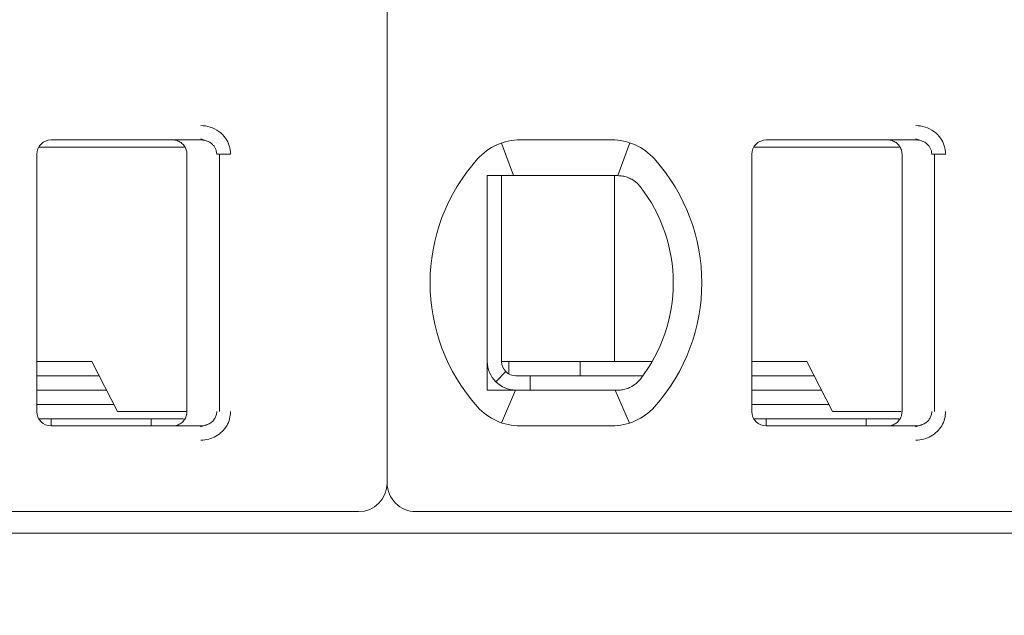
# Model space of a CAD drawing. Header units: millimetres. Extents: x -1114 to 1396, y -630 to 631.
# Tile 438 of 656: x 392.33 to 399.21, y -472.77 to -468.61. Entities that reach past the tile are written whole.
import ezdxf

# ---------------------------------------------------------------- set-up
doc = ezdxf.new("R2010")
doc.units = ezdxf.units.MM
doc.header["$MEASUREMENT"] = 0

msp = doc.modelspace()

# ---------------------------------------------------------------- linework, layer by layer
at = {"lineweight": 18}
for points, knots in [([(1038.9843, -629.7647), (1038.9843, -629.7647), (-1111.4882, -629.7647), (-1111.4882, -629.7647), (-1111.4882, -629.7647), (-1111.4882, -629.7647), (-1111.4882, 630.7883), (-1111.4882, 630.7883), (-1111.4882, 630.7883), (-1111.4882, 630.7883), (1038.9843, 630.7883), (1038.9843, 630.7883)], [0, 0, 0, 0, 0.333333, 0.333333, 0.333333, 0.333333, 0.666667, 0.666667, 0.666667, 0.666667, 1, 1, 1, 1]), ([(393.5927, -469.3466), (393.6147, -469.3464), (393.6358, -469.3497), (393.6569, -469.3565), (393.6569, -469.3565), (393.678, -469.3633), (393.6991, -469.3735), (393.7177, -469.3871), (393.7177, -469.3871), (393.7362, -469.4008), (393.7523, -469.4177), (393.7645, -469.435), (393.7645, -469.435), (393.7767, -469.4522), (393.785, -469.4697), (393.7907, -469.4882), (393.7907, -469.4882), (393.7965, -469.5067), (393.7996, -469.5263), (393.7997, -469.5466)], [0, 0, 0, 0, 0.2, 0.2, 0.2, 0.2, 0.4, 0.4, 0.4, 0.4, 0.6, 0.6, 0.6, 0.6, 0.8, 0.8, 0.8, 0.8, 1, 1, 1, 1]), ([(398.5927, -469.3466), (398.6147, -469.3464), (398.6358, -469.3497), (398.6569, -469.3565), (398.6569, -469.3565), (398.678, -469.3633), (398.6991, -469.3735), (398.7177, -469.3871), (398.7177, -469.3871), (398.7362, -469.4008), (398.7523, -469.4177), (398.7645, -469.435), (398.7645, -469.435), (398.7767, -469.4522), (398.785, -469.4697), (398.7907, -469.4882), (398.7907, -469.4882), (398.7965, -469.5067), (398.7996, -469.5263), (398.7997, -469.5466)], [0, 0, 0, 0, 0.2, 0.2, 0.2, 0.2, 0.4, 0.4, 0.4, 0.4, 0.6, 0.6, 0.6, 0.6, 0.8, 0.8, 0.8, 0.8, 1, 1, 1, 1]), ([(392.5452, -469.4466), (392.5187, -469.4466), (392.4933, -469.4571), (392.4745, -469.4759), (392.4745, -469.4759), (392.4558, -469.4946), (392.4452, -469.5201), (392.4452, -469.5466)], [0, 0, 0, 0, 0.5, 0.5, 0.5, 0.5, 1, 1, 1, 1]), ([(392.5452, -469.4466), (392.5187, -469.4466), (392.4933, -469.4571), (392.4745, -469.4759), (392.4745, -469.4759), (392.4558, -469.4946), (392.4452, -469.5201), (392.4452, -469.5466)], [0, 0, 0, 0, 0.5, 0.5, 0.5, 0.5, 1, 1, 1, 1]), ([(393.3952, -469.4466), (393.4058, -469.4466), (393.4162, -469.4483), (393.4262, -469.4515), (393.4262, -469.4515), (393.4362, -469.4548), (393.4457, -469.4596), (393.4541, -469.4658), (393.4541, -469.4658), (393.4626, -469.4719), (393.4701, -469.4794), (393.4762, -469.4879), (393.4762, -469.4879), (393.4823, -469.4964), (393.4872, -469.5059), (393.4904, -469.5158), (393.4904, -469.5158), (393.4936, -469.5258), (393.4952, -469.5362), (393.4952, -469.5466)], [0, 0, 0, 0, 0.2, 0.2, 0.2, 0.2, 0.4, 0.4, 0.4, 0.4, 0.6, 0.6, 0.6, 0.6, 0.8, 0.8, 0.8, 0.8, 1, 1, 1, 1]), ([(393.5927, -469.4466), (393.6014, -469.4466), (393.6102, -469.4475), (393.6187, -469.4494), (393.6187, -469.4494), (393.627, -469.4512), (393.6352, -469.454), (393.6429, -469.4575), (393.6429, -469.4575), (393.6505, -469.461), (393.6577, -469.4654), (393.6642, -469.4704), (393.6642, -469.4704), (393.6704, -469.4752), (393.676, -469.4806), (393.6809, -469.4865), (393.6809, -469.4865), (393.6855, -469.4919), (393.6894, -469.4978), (393.6926, -469.5041), (393.6926, -469.5041), (393.6959, -469.5103), (393.6984, -469.5169), (393.7002, -469.5236), (393.7002, -469.5236), (393.7021, -469.5312), (393.7031, -469.5389), (393.7031, -469.5466)], [0, 0, 0, 0, 0.142857, 0.142857, 0.142857, 0.142857, 0.285714, 0.285714, 0.285714, 0.285714, 0.428571, 0.428571, 0.428571, 0.428571, 0.571429, 0.571429, 0.571429, 0.571429, 0.714286, 0.714286, 0.714286, 0.714286, 0.857143, 0.857143, 0.857143, 0.857143, 1, 1, 1, 1]), ([(397.5452, -469.4466), (397.5187, -469.4466), (397.4933, -469.4571), (397.4745, -469.4759), (397.4745, -469.4759), (397.4558, -469.4946), (397.4452, -469.5201), (397.4452, -469.5466)], [0, 0, 0, 0, 0.5, 0.5, 0.5, 0.5, 1, 1, 1, 1]), ([(397.5452, -469.4466), (397.5187, -469.4466), (397.4933, -469.4571), (397.4745, -469.4759), (397.4745, -469.4759), (397.4558, -469.4946), (397.4452, -469.5201), (397.4452, -469.5466)], [0, 0, 0, 0, 0.5, 0.5, 0.5, 0.5, 1, 1, 1, 1]), ([(398.3952, -469.4466), (398.4058, -469.4466), (398.4162, -469.4483), (398.4262, -469.4515), (398.4262, -469.4515), (398.4362, -469.4548), (398.4457, -469.4596), (398.4541, -469.4658), (398.4541, -469.4658), (398.4626, -469.4719), (398.4701, -469.4794), (398.4762, -469.4879), (398.4762, -469.4879), (398.4823, -469.4964), (398.4872, -469.5059), (398.4904, -469.5158), (398.4904, -469.5158), (398.4936, -469.5258), (398.4952, -469.5362), (398.4952, -469.5466)], [0, 0, 0, 0, 0.2, 0.2, 0.2, 0.2, 0.4, 0.4, 0.4, 0.4, 0.6, 0.6, 0.6, 0.6, 0.8, 0.8, 0.8, 0.8, 1, 1, 1, 1]), ([(398.5927, -469.4466), (398.6014, -469.4466), (398.6102, -469.4475), (398.6187, -469.4494), (398.6187, -469.4494), (398.627, -469.4512), (398.6352, -469.454), (398.6429, -469.4575), (398.6429, -469.4575), (398.6505, -469.461), (398.6577, -469.4654), (398.6642, -469.4704), (398.6642, -469.4704), (398.6704, -469.4752), (398.676, -469.4806), (398.6809, -469.4865), (398.6809, -469.4865), (398.6855, -469.4919), (398.6894, -469.4978), (398.6926, -469.5041), (398.6926, -469.5041), (398.6959, -469.5103), (398.6984, -469.5169), (398.7002, -469.5236), (398.7002, -469.5236), (398.7021, -469.5312), (398.7031, -469.5389), (398.7031, -469.5466)], [0, 0, 0, 0, 0.142857, 0.142857, 0.142857, 0.142857, 0.285714, 0.285714, 0.285714, 0.285714, 0.428571, 0.428571, 0.428571, 0.428571, 0.571429, 0.571429, 0.571429, 0.571429, 0.714286, 0.714286, 0.714286, 0.714286, 0.857143, 0.857143, 0.857143, 0.857143, 1, 1, 1, 1]), ([(395.5952, -469.6966), (395.602, -469.6966), (395.6088, -469.6966), (395.6156, -469.6966), (395.6156, -469.6966), (395.6224, -469.6966), (395.6292, -469.6966), (395.6361, -469.6966), (395.6361, -469.6966), (395.643, -469.6966), (395.6498, -469.6966), (395.6567, -469.6966)], [0, 0, 0, 0, 0.333333, 0.333333, 0.333333, 0.333333, 0.666667, 0.666667, 0.666667, 0.666667, 1, 1, 1, 1]), ([(395.5952, -469.6966), (395.5952, -469.7475), (395.5952, -469.8), (395.5952, -469.855), (395.5952, -469.855), (395.5952, -469.8824), (395.5952, -469.9105), (395.5952, -469.9395), (395.5952, -469.9395), (395.5952, -469.9539), (395.5952, -469.9686), (395.5952, -469.9835), (395.5952, -469.9835), (395.5952, -469.9984), (395.5952, -470.0136), (395.5952, -470.029), (395.5952, -470.029), (395.5952, -470.0597), (395.5952, -470.0913), (395.5952, -470.124), (395.5952, -470.124), (395.5952, -470.1567), (395.5952, -470.1905), (395.5952, -470.2259), (395.5952, -470.2259), (395.5952, -470.2436), (395.5952, -470.2615), (395.5952, -470.2796), (395.5952, -470.2796), (395.5952, -470.2977), (395.5952, -470.316), (395.5952, -470.3345), (395.5952, -470.3345), (395.5952, -470.353), (395.5952, -470.3717), (395.5952, -470.3907), (395.5952, -470.3907), (395.5952, -470.4097), (395.5952, -470.4289), (395.5952, -470.4479), (395.5952, -470.4479), (395.5952, -470.486), (395.5952, -470.5235), (395.5952, -470.5606), (395.5952, -470.5606), (395.5952, -470.5699), (395.5952, -470.5791), (395.5952, -470.5883), (395.5952, -470.5883), (395.5952, -470.5975), (395.5952, -470.6067), (395.5952, -470.6158), (395.5952, -470.6158), (395.5952, -470.634), (395.5952, -470.6519), (395.5952, -470.6693), (395.5952, -470.6693), (395.5952, -470.7043), (395.5952, -470.7379), (395.5952, -470.7706), (395.5952, -470.7706), (395.5952, -470.7869), (395.5952, -470.803), (395.5952, -470.8189), (395.5952, -470.8189), (395.5952, -470.8347), (395.5952, -470.8504), (395.5952, -470.8657), (395.5952, -470.8657), (395.5952, -470.8964), (395.5952, -470.9259), (395.5952, -470.9547), (395.5952, -470.9547), (395.5952, -470.9835), (395.5952, -471.0114), (395.5952, -471.0388), (395.5952, -471.0388), (395.5952, -471.0935), (395.5952, -471.1458), (395.5952, -471.1966)], [0, 0, 0, 0, 0.05, 0.05, 0.05, 0.05, 0.1, 0.1, 0.1, 0.1, 0.15, 0.15, 0.15, 0.15, 0.2, 0.2, 0.2, 0.2, 0.25, 0.25, 0.25, 0.25, 0.3, 0.3, 0.3, 0.3, 0.35, 0.35, 0.35, 0.35, 0.4, 0.4, 0.4, 0.4, 0.45, 0.45, 0.45, 0.45, 0.5, 0.5, 0.5, 0.5, 0.55, 0.55, 0.55, 0.55, 0.6, 0.6, 0.6, 0.6, 0.65, 0.65, 0.65, 0.65, 0.7, 0.7, 0.7, 0.7, 0.75, 0.75, 0.75, 0.75, 0.8, 0.8, 0.8, 0.8, 0.85, 0.85, 0.85, 0.85, 0.9, 0.9, 0.9, 0.9, 0.95, 0.95, 0.95, 0.95, 1, 1, 1, 1]), ([(395.8244, -469.6966), (395.8193, -469.6966), (395.8141, -469.6966), (395.8088, -469.6966), (395.8088, -469.6966), (395.8035, -469.6966), (395.7982, -469.6966), (395.7928, -469.6966), (395.7928, -469.6966), (395.7874, -469.6966), (395.7819, -469.6966), (395.7763, -469.6966), (395.7763, -469.6966), (395.7706, -469.6966), (395.7648, -469.6966), (395.7588, -469.6966), (395.7588, -469.6966), (395.7529, -469.6966), (395.7467, -469.6966), (395.7405, -469.6966), (395.7405, -469.6966), (395.7342, -469.6966), (395.7278, -469.6966), (395.7212, -469.6966), (395.7212, -469.6966), (395.7146, -469.6966), (395.7078, -469.6966), (395.7009, -469.6966), (395.7009, -469.6966), (395.6939, -469.6966), (395.6868, -469.6966), (395.6794, -469.6966), (395.6794, -469.6966), (395.6721, -469.6966), (395.6645, -469.6966), (395.6567, -469.6966)], [0, 0, 0, 0, 0.111111, 0.111111, 0.111111, 0.111111, 0.222222, 0.222222, 0.222222, 0.222222, 0.333333, 0.333333, 0.333333, 0.333333, 0.444444, 0.444444, 0.444444, 0.444444, 0.555556, 0.555556, 0.555556, 0.555556, 0.666667, 0.666667, 0.666667, 0.666667, 0.777778, 0.777778, 0.777778, 0.777778, 0.888889, 0.888889, 0.888889, 0.888889, 1, 1, 1, 1]), ([(396.5076, -469.6966), (396.5029, -469.6966), (396.4983, -469.6966), (396.4936, -469.6966), (396.4936, -469.6966), (396.4889, -469.6966), (396.4843, -469.6966), (396.4797, -469.6966), (396.4797, -469.6966), (396.4751, -469.6966), (396.4706, -469.6966), (396.4661, -469.6966)], [0, 0, 0, 0, 0.333333, 0.333333, 0.333333, 0.333333, 0.666667, 0.666667, 0.666667, 0.666667, 1, 1, 1, 1]), ([(396.6053, -469.7221), (396.595, -469.7163), (396.5843, -469.7115), (396.5735, -469.7078), (396.5735, -469.7078), (396.5627, -469.704), (396.5517, -469.7012), (396.5407, -469.6994), (396.5407, -469.6994), (396.5297, -469.6975), (396.5186, -469.6966), (396.5076, -469.6966)], [0, 0, 0, 0, 0.333333, 0.333333, 0.333333, 0.333333, 0.666667, 0.666667, 0.666667, 0.666667, 1, 1, 1, 1]), ([(396.6659, -469.7744), (396.6607, -469.7676), (396.6549, -469.761), (396.6486, -469.7547), (396.6486, -469.7547), (396.6423, -469.7485), (396.6355, -469.7425), (396.6282, -469.737), (396.6282, -469.737), (396.621, -469.7316), (396.6133, -469.7266), (396.6053, -469.7221)], [0, 0, 0, 0, 0.333333, 0.333333, 0.333333, 0.333333, 0.666667, 0.666667, 0.666667, 0.666667, 1, 1, 1, 1]), ([(395.5952, -470.9966), (395.5952, -471.0496), (395.6163, -471.1005), (395.6538, -471.138), (395.6538, -471.138), (395.6913, -471.1755), (395.7422, -471.1966), (395.7952, -471.1966)], [0, 0, 0, 0, 0.5, 0.5, 0.5, 0.5, 1, 1, 1, 1]), ([(395.6952, -470.9966), (395.6952, -471.0231), (395.7058, -471.0486), (395.7245, -471.0673), (395.7245, -471.0673), (395.7433, -471.0861), (395.7687, -471.0966), (395.7952, -471.0966)], [0, 0, 0, 0, 0.5, 0.5, 0.5, 0.5, 1, 1, 1, 1]), ([(396.6053, -471.1711), (396.6136, -471.1665), (396.6214, -471.1613), (396.6287, -471.1558), (396.6287, -471.1558), (396.636, -471.1502), (396.6428, -471.1443), (396.649, -471.1381), (396.649, -471.1381), (396.6552, -471.1319), (396.6608, -471.1254), (396.6659, -471.1188)], [0, 0, 0, 0, 0.333333, 0.333333, 0.333333, 0.333333, 0.666667, 0.666667, 0.666667, 0.666667, 1, 1, 1, 1]), ([(395.5952, -471.1966), (395.6021, -471.1966), (395.609, -471.1966), (395.6158, -471.1966), (395.6158, -471.1966), (395.6227, -471.1966), (395.6295, -471.1966), (395.6363, -471.1966), (395.6363, -471.1966), (395.6431, -471.1966), (395.6499, -471.1966), (395.6567, -471.1966)], [0, 0, 0, 0, 0.333333, 0.333333, 0.333333, 0.333333, 0.666667, 0.666667, 0.666667, 0.666667, 1, 1, 1, 1]), ([(395.6567, -471.1966), (395.6645, -471.1966), (395.6721, -471.1966), (395.6794, -471.1966), (395.6794, -471.1966), (395.6868, -471.1966), (395.6939, -471.1966), (395.7009, -471.1966), (395.7009, -471.1966), (395.7078, -471.1966), (395.7146, -471.1966), (395.7212, -471.1966), (395.7212, -471.1966), (395.7278, -471.1966), (395.7342, -471.1966), (395.7404, -471.1966), (395.7404, -471.1966), (395.7467, -471.1966), (395.7529, -471.1966), (395.7588, -471.1966), (395.7588, -471.1966), (395.7648, -471.1966), (395.7706, -471.1966), (395.7763, -471.1966), (395.7763, -471.1966), (395.7819, -471.1966), (395.7874, -471.1966), (395.7928, -471.1966), (395.7928, -471.1966), (395.7982, -471.1966), (395.8035, -471.1966), (395.8088, -471.1966), (395.8088, -471.1966), (395.8141, -471.1966), (395.8193, -471.1966), (395.8244, -471.1966)], [0, 0, 0, 0, 0.111111, 0.111111, 0.111111, 0.111111, 0.222222, 0.222222, 0.222222, 0.222222, 0.333333, 0.333333, 0.333333, 0.333333, 0.444444, 0.444444, 0.444444, 0.444444, 0.555556, 0.555556, 0.555556, 0.555556, 0.666667, 0.666667, 0.666667, 0.666667, 0.777778, 0.777778, 0.777778, 0.777778, 0.888889, 0.888889, 0.888889, 0.888889, 1, 1, 1, 1]), ([(396.4661, -471.1966), (396.4706, -471.1966), (396.4751, -471.1966), (396.4797, -471.1966), (396.4797, -471.1966), (396.4843, -471.1966), (396.489, -471.1966), (396.4936, -471.1966), (396.4936, -471.1966), (396.4983, -471.1966), (396.503, -471.1966), (396.5076, -471.1966)], [0, 0, 0, 0, 0.333333, 0.333333, 0.333333, 0.333333, 0.666667, 0.666667, 0.666667, 0.666667, 1, 1, 1, 1]), ([(396.6053, -471.1711), (396.5952, -471.1768), (396.5847, -471.1815), (396.574, -471.1853), (396.574, -471.1853), (396.5632, -471.1891), (396.5523, -471.1919), (396.5412, -471.1938), (396.5412, -471.1938), (396.5301, -471.1957), (396.5189, -471.1966), (396.5076, -471.1966)], [0, 0, 0, 0, 0.333333, 0.333333, 0.333333, 0.333333, 0.666667, 0.666667, 0.666667, 0.666667, 1, 1, 1, 1]), ([(392.4452, -471.3466), (392.4452, -471.3731), (392.4558, -471.3986), (392.4745, -471.4173), (392.4745, -471.4173), (392.4933, -471.4361), (392.5187, -471.4466), (392.5452, -471.4466)], [0, 0, 0, 0, 0.5, 0.5, 0.5, 0.5, 1, 1, 1, 1]), ([(392.4452, -471.3466), (392.4452, -471.3731), (392.4558, -471.3986), (392.4745, -471.4173), (392.4745, -471.4173), (392.4933, -471.4361), (392.5187, -471.4466), (392.5452, -471.4466)], [0, 0, 0, 0, 0.5, 0.5, 0.5, 0.5, 1, 1, 1, 1]), ([(393.4952, -471.3466), (393.4952, -471.357), (393.4936, -471.3675), (393.4904, -471.3774), (393.4904, -471.3774), (393.4872, -471.3874), (393.4823, -471.3968), (393.4762, -471.4053), (393.4762, -471.4053), (393.4701, -471.4138), (393.4627, -471.4212), (393.4542, -471.4274), (393.4542, -471.4274), (393.4458, -471.4335), (393.4363, -471.4384), (393.4263, -471.4416), (393.4263, -471.4416), (393.4164, -471.4449), (393.4058, -471.4466), (393.3952, -471.4466)], [0, 0, 0, 0, 0.2, 0.2, 0.2, 0.2, 0.4, 0.4, 0.4, 0.4, 0.6, 0.6, 0.6, 0.6, 0.8, 0.8, 0.8, 0.8, 1, 1, 1, 1]), ([(393.7031, -471.3466), (393.7031, -471.3551), (393.7019, -471.3636), (393.6996, -471.3718), (393.6996, -471.3718), (393.6972, -471.38), (393.6937, -471.3878), (393.6893, -471.3951), (393.6893, -471.3951), (393.6847, -471.4026), (393.6791, -471.4095), (393.6726, -471.4156), (393.6726, -471.4156), (393.666, -471.4219), (393.6586, -471.4273), (393.6505, -471.4318), (393.6505, -471.4318), (393.6419, -471.4366), (393.6327, -471.4402), (393.6231, -471.4427), (393.6231, -471.4427), (393.6132, -471.4453), (393.6029, -471.4466), (393.5927, -471.4466)], [0, 0, 0, 0, 0.166667, 0.166667, 0.166667, 0.166667, 0.333333, 0.333333, 0.333333, 0.333333, 0.5, 0.5, 0.5, 0.5, 0.666667, 0.666667, 0.666667, 0.666667, 0.833333, 0.833333, 0.833333, 0.833333, 1, 1, 1, 1]), ([(393.7997, -471.3466), (393.7997, -471.364), (393.7975, -471.3808), (393.793, -471.3973), (393.793, -471.3973), (393.7884, -471.4139), (393.7816, -471.4302), (393.7728, -471.4453), (393.7728, -471.4453), (393.7639, -471.4604), (393.7532, -471.4743), (393.7403, -471.4868), (393.7403, -471.4868), (393.7275, -471.4994), (393.7126, -471.5105), (393.6969, -471.5194), (393.6969, -471.5194), (393.6812, -471.5283), (393.6647, -471.535), (393.6473, -471.5395), (393.6473, -471.5395), (393.63, -471.544), (393.6118, -471.5464), (393.5927, -471.5466)], [0, 0, 0, 0, 0.166667, 0.166667, 0.166667, 0.166667, 0.333333, 0.333333, 0.333333, 0.333333, 0.5, 0.5, 0.5, 0.5, 0.666667, 0.666667, 0.666667, 0.666667, 0.833333, 0.833333, 0.833333, 0.833333, 1, 1, 1, 1]), ([(397.4452, -471.3466), (397.4452, -471.3731), (397.4558, -471.3986), (397.4745, -471.4173), (397.4745, -471.4173), (397.4933, -471.4361), (397.5187, -471.4466), (397.5452, -471.4466)], [0, 0, 0, 0, 0.5, 0.5, 0.5, 0.5, 1, 1, 1, 1]), ([(397.4452, -471.3466), (397.4452, -471.3731), (397.4558, -471.3986), (397.4745, -471.4173), (397.4745, -471.4173), (397.4933, -471.4361), (397.5187, -471.4466), (397.5452, -471.4466)], [0, 0, 0, 0, 0.5, 0.5, 0.5, 0.5, 1, 1, 1, 1]), ([(398.4952, -471.3466), (398.4952, -471.357), (398.4936, -471.3675), (398.4904, -471.3774), (398.4904, -471.3774), (398.4872, -471.3874), (398.4823, -471.3968), (398.4762, -471.4053), (398.4762, -471.4053), (398.4701, -471.4138), (398.4627, -471.4212), (398.4542, -471.4274), (398.4542, -471.4274), (398.4458, -471.4335), (398.4363, -471.4384), (398.4263, -471.4416), (398.4263, -471.4416), (398.4164, -471.4449), (398.4058, -471.4466), (398.3952, -471.4466)], [0, 0, 0, 0, 0.2, 0.2, 0.2, 0.2, 0.4, 0.4, 0.4, 0.4, 0.6, 0.6, 0.6, 0.6, 0.8, 0.8, 0.8, 0.8, 1, 1, 1, 1]), ([(398.7031, -471.3466), (398.7031, -471.3551), (398.7019, -471.3636), (398.6996, -471.3718), (398.6996, -471.3718), (398.6972, -471.38), (398.6937, -471.3878), (398.6893, -471.3951), (398.6893, -471.3951), (398.6847, -471.4026), (398.6791, -471.4095), (398.6726, -471.4156), (398.6726, -471.4156), (398.666, -471.4219), (398.6586, -471.4273), (398.6505, -471.4318), (398.6505, -471.4318), (398.6419, -471.4366), (398.6327, -471.4402), (398.6231, -471.4427), (398.6231, -471.4427), (398.6132, -471.4453), (398.6029, -471.4466), (398.5927, -471.4466)], [0, 0, 0, 0, 0.166667, 0.166667, 0.166667, 0.166667, 0.333333, 0.333333, 0.333333, 0.333333, 0.5, 0.5, 0.5, 0.5, 0.666667, 0.666667, 0.666667, 0.666667, 0.833333, 0.833333, 0.833333, 0.833333, 1, 1, 1, 1]), ([(398.7997, -471.3466), (398.7997, -471.364), (398.7975, -471.3808), (398.793, -471.3973), (398.793, -471.3973), (398.7884, -471.4139), (398.7816, -471.4302), (398.7728, -471.4453), (398.7728, -471.4453), (398.7639, -471.4604), (398.7532, -471.4743), (398.7403, -471.4868), (398.7403, -471.4868), (398.7275, -471.4994), (398.7126, -471.5105), (398.6969, -471.5194), (398.6969, -471.5194), (398.6812, -471.5283), (398.6647, -471.535), (398.6473, -471.5395), (398.6473, -471.5395), (398.63, -471.544), (398.6118, -471.5464), (398.5927, -471.5466)], [0, 0, 0, 0, 0.166667, 0.166667, 0.166667, 0.166667, 0.333333, 0.333333, 0.333333, 0.333333, 0.5, 0.5, 0.5, 0.5, 0.666667, 0.666667, 0.666667, 0.666667, 0.833333, 0.833333, 0.833333, 0.833333, 1, 1, 1, 1]), ([(394.8952, -471.8466), (394.8952, -471.8996), (394.9163, -471.9505), (394.9538, -471.988), (394.9538, -471.988), (394.9913, -472.0255), (395.0422, -472.0466), (395.0952, -472.0466)], [0, 0, 0, 0, 0.5, 0.5, 0.5, 0.5, 1, 1, 1, 1])]:
    msp.add_open_spline(points, degree=3, knots=knots, dxfattribs=at)
for points in [[(394.8952, -461.4266), (394.8952, -461.4266), (394.8952, -471.8466), (394.8952, -471.8466)], [(394.8952, -461.4266), (394.8952, -461.4266), (394.8952, -471.8466), (394.8952, -471.8466)], [(392.5452, -469.4466), (392.5452, -469.4466), (393.5927, -469.4466), (393.5927, -469.4466)], [(392.5452, -469.4466), (392.5452, -469.4466), (393.5927, -469.4466), (393.5927, -469.4466)], [(393.5927, -469.4466), (393.5927, -469.4466), (393.3952, -469.4466), (393.3952, -469.4466)], [(393.5916, -469.4397), (393.5916, -469.4397), (393.6353, -469.4544), (393.6353, -469.4544)], [(395.8244, -469.4466), (395.7106, -469.4466), (395.6022, -469.4951), (395.5263, -469.5799)], [(395.8244, -469.4466), (395.7106, -469.4466), (395.6022, -469.4951), (395.5263, -469.5799)], [(395.6937, -469.4686), (395.6937, -469.4686), (395.7781, -469.6966), (395.7781, -469.6966)], [(395.8244, -469.4466), (395.8244, -469.4466), (396.4661, -469.4466), (396.4661, -469.4466)], [(395.8244, -469.4466), (395.8244, -469.4466), (396.4661, -469.4466), (396.4661, -469.4466)], [(396.7642, -469.5799), (396.6883, -469.4951), (396.5799, -469.4466), (396.4661, -469.4466)], [(396.7642, -469.5799), (396.6883, -469.4951), (396.5799, -469.4466), (396.4661, -469.4466)], [(396.5069, -469.6966), (396.5069, -469.6966), (396.5925, -469.4671), (396.5925, -469.4671)], [(397.5452, -469.4466), (397.5452, -469.4466), (398.5927, -469.4466), (398.5927, -469.4466)], [(397.5452, -469.4466), (397.5452, -469.4466), (398.5927, -469.4466), (398.5927, -469.4466)], [(398.5927, -469.4466), (398.5927, -469.4466), (398.3952, -469.4466), (398.3952, -469.4466)], [(398.5916, -469.4397), (398.5916, -469.4397), (398.6353, -469.4544), (398.6353, -469.4544)], [(392.4452, -471.3466), (392.4452, -471.3466), (392.4452, -469.5466), (392.4452, -469.5466)], [(392.4452, -471.3466), (392.4452, -471.3466), (392.4452, -469.5466), (392.4452, -469.5466)], [(393.1261, -469.4966), (393.1261, -469.4966), (392.4586, -469.4966), (392.4586, -469.4966)], [(393.4754, -469.4966), (393.4754, -469.4966), (393.1261, -469.4966), (393.1261, -469.4966)], [(393.4952, -471.3466), (393.4952, -471.3466), (393.4952, -469.5466), (393.4952, -469.5466)], [(393.7031, -469.5466), (393.7031, -469.5466), (393.7997, -469.5466), (393.7997, -469.5466)], [(393.723, -471.3466), (393.723, -471.3466), (393.723, -469.5466), (393.723, -469.5466)], [(397.4452, -471.3466), (397.4452, -471.3466), (397.4452, -469.5466), (397.4452, -469.5466)], [(397.4452, -471.3466), (397.4452, -471.3466), (397.4452, -469.5466), (397.4452, -469.5466)], [(398.1261, -469.4966), (398.1261, -469.4966), (397.4586, -469.4966), (397.4586, -469.4966)], [(398.4754, -469.4966), (398.4754, -469.4966), (398.1261, -469.4966), (398.1261, -469.4966)], [(398.4952, -471.3466), (398.4952, -471.3466), (398.4952, -469.5466), (398.4952, -469.5466)], [(398.7031, -469.5466), (398.7031, -469.5466), (398.7997, -469.5466), (398.7997, -469.5466)], [(398.723, -471.3466), (398.723, -471.3466), (398.723, -469.5466), (398.723, -469.5466)], [(395.5263, -469.5799), (395.0849, -470.0734), (395.0849, -470.8198), (395.5263, -471.3133)], [(395.5263, -469.5799), (395.0849, -470.0734), (395.0849, -470.8198), (395.5263, -471.3133)], [(396.7642, -471.3133), (397.2056, -470.8198), (397.2056, -470.0734), (396.7642, -469.5799)], [(396.7642, -471.3133), (397.2056, -470.8198), (397.2056, -470.0734), (396.7642, -469.5799)], [(395.6952, -469.6966), (395.6952, -469.6966), (395.6952, -470.9966), (395.6952, -470.9966)], [(396.4661, -469.6966), (396.4661, -469.6966), (395.8244, -469.6966), (395.8244, -469.6966)], [(396.4843, -469.6966), (396.4843, -469.6966), (396.4843, -470.9966), (396.4843, -470.9966)], [(396.8952, -470.4466), (396.8952, -470.2033), (396.8146, -469.9669), (396.6659, -469.7744)], [(396.6659, -471.1188), (396.8146, -470.9263), (396.8952, -470.6899), (396.8952, -470.4466)], [(392.8296, -470.9966), (392.8296, -470.9966), (392.4452, -470.9966), (392.4452, -470.9966)], [(393.0101, -471.3466), (393.0101, -471.3466), (392.8296, -470.9966), (392.8296, -470.9966)], [(395.6952, -470.9966), (395.6952, -470.9966), (396.4548, -470.9966), (396.4548, -470.9966)], [(395.7452, -471.0832), (395.7452, -471.0832), (395.7452, -470.9966), (395.7452, -470.9966)], [(396.2452, -471.0966), (396.2452, -471.0966), (396.2452, -470.9966), (396.2452, -470.9966)], [(396.4548, -470.9966), (396.4548, -470.9966), (396.5056, -470.9966), (396.5056, -470.9966)], [(396.7479, -470.9966), (396.7479, -470.9966), (396.5056, -470.9966), (396.5056, -470.9966)], [(397.8296, -470.9966), (397.8296, -470.9966), (397.4452, -470.9966), (397.4452, -470.9966)], [(398.0101, -471.3466), (398.0101, -471.3466), (397.8296, -470.9966), (397.8296, -470.9966)], [(395.7245, -471.0673), (395.7245, -471.0673), (395.6538, -471.138), (395.6538, -471.138)], [(392.4453, -471.0966), (392.4453, -471.0966), (392.8812, -471.0966), (392.8812, -471.0966)], [(395.8952, -471.0966), (395.8952, -471.0966), (395.7952, -471.0966), (395.7952, -471.0966)], [(395.8952, -471.0966), (395.8952, -471.0966), (395.8952, -471.1966), (395.8952, -471.1966)], [(395.8952, -471.0966), (395.8952, -471.0966), (396.6827, -471.0966), (396.6827, -471.0966)], [(397.4453, -471.0966), (397.4453, -471.0966), (397.8812, -471.0966), (397.8812, -471.0966)], [(392.9327, -471.1966), (392.9327, -471.1966), (392.4453, -471.1966), (392.4453, -471.1966)], [(395.6946, -471.425), (395.6946, -471.425), (395.7921, -471.1966), (395.7921, -471.1966)], [(395.8244, -471.1966), (395.8244, -471.1966), (396.4661, -471.1966), (396.4661, -471.1966)], [(396.4891, -471.1966), (396.4891, -471.1966), (396.5903, -471.4268), (396.5903, -471.4268)], [(397.9327, -471.1966), (397.9327, -471.1966), (397.4453, -471.1966), (397.4453, -471.1966)], [(392.9843, -471.2966), (392.9843, -471.2966), (392.4453, -471.2966), (392.4453, -471.2966)], [(393.0101, -471.3466), (393.0101, -471.3466), (393.1261, -471.3466), (393.1261, -471.3466)], [(393.1261, -471.3466), (393.1261, -471.3466), (393.4887, -471.3466), (393.4887, -471.3466)], [(395.5263, -471.3133), (395.6022, -471.3981), (395.7106, -471.4466), (395.8244, -471.4466)], [(395.5263, -471.3133), (395.6022, -471.3981), (395.7106, -471.4466), (395.8244, -471.4466)], [(396.4661, -471.4466), (396.5799, -471.4466), (396.6883, -471.3981), (396.7642, -471.3133)], [(396.4661, -471.4466), (396.5799, -471.4466), (396.6883, -471.3981), (396.7642, -471.3133)], [(397.9843, -471.2966), (397.9843, -471.2966), (397.4453, -471.2966), (397.4453, -471.2966)], [(398.0101, -471.3466), (398.0101, -471.3466), (398.1261, -471.3466), (398.1261, -471.3466)], [(398.1261, -471.3466), (398.1261, -471.3466), (398.4887, -471.3466), (398.4887, -471.3466)], [(393.4718, -471.3966), (393.4718, -471.3966), (392.4587, -471.3966), (392.4587, -471.3966)], [(392.5452, -471.4466), (392.5452, -471.4466), (392.5452, -471.3966), (392.5452, -471.3966)], [(393.2452, -471.3966), (393.2452, -471.3966), (393.2452, -471.4466), (393.2452, -471.4466)], [(398.4718, -471.3966), (398.4718, -471.3966), (397.4587, -471.3966), (397.4587, -471.3966)], [(397.5452, -471.4466), (397.5452, -471.4466), (397.5452, -471.3966), (397.5452, -471.3966)], [(398.2452, -471.3966), (398.2452, -471.3966), (398.2452, -471.4466), (398.2452, -471.4466)], [(392.5452, -471.4466), (392.5452, -471.4466), (393.5927, -471.4466), (393.5927, -471.4466)], [(392.5452, -471.4466), (392.5452, -471.4466), (393.5927, -471.4466), (393.5927, -471.4466)], [(393.6149, -471.4445), (393.6149, -471.4445), (393.5916, -471.4535), (393.5916, -471.4535)], [(393.5927, -471.4534), (393.5927, -471.4534), (393.5927, -471.4466), (393.5927, -471.4466)], [(395.8244, -471.4466), (395.8244, -471.4466), (396.4661, -471.4466), (396.4661, -471.4466)], [(396.4661, -471.4466), (396.4661, -471.4466), (395.8244, -471.4466), (395.8244, -471.4466)], [(397.5452, -471.4466), (397.5452, -471.4466), (398.5927, -471.4466), (398.5927, -471.4466)], [(397.5452, -471.4466), (397.5452, -471.4466), (398.5927, -471.4466), (398.5927, -471.4466)], [(398.6149, -471.4445), (398.6149, -471.4445), (398.5916, -471.4535), (398.5916, -471.4535)], [(398.5927, -471.4534), (398.5927, -471.4534), (398.5927, -471.4466), (398.5927, -471.4466)], [(394.6952, -472.0466), (394.8057, -472.0466), (394.8952, -471.9571), (394.8952, -471.8466)], [(390.0952, -472.0466), (390.0952, -472.0466), (394.6952, -472.0466), (394.6952, -472.0466)], [(395.0952, -472.0466), (395.0952, -472.0466), (399.6952, -472.0466), (399.6952, -472.0466)], [(424.7452, -472.1966), (424.7452, -472.1966), (385.0452, -472.1966), (385.0452, -472.1966)]]:
    msp.add_open_spline(points, degree=3, dxfattribs=at)

doc.saveas('drawing.dxf')
